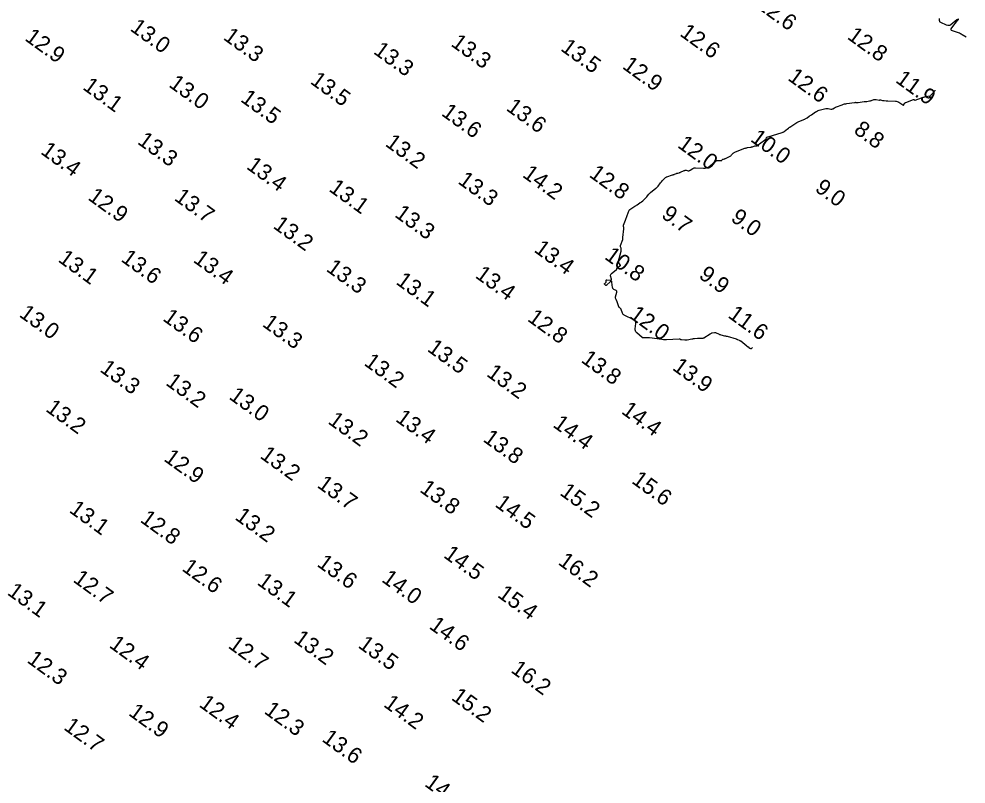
# Model space of a CAD drawing. Extents: x 815352 to 820877, y 582403 to 597439.
# Drawn here: x 818223.8 to 818520.3, y 586251.7 to 586491.2 of the extents above; entities that cross this region are included whole.
import ezdxf

# ---------------------------------------------------------------- set-up
doc = ezdxf.new("R2010")
doc.units = 0
doc.layers.add('V-CONT-EL12', color=7, linetype='Continuous')
doc.layers.add('V-TOPO-SOUN', color=7, linetype='Continuous')

msp = doc.modelspace()

# ---------------------------------------------------------------- linework, layer by layer
at = {"layer": 'V-CONT-EL12'}
for points in [[(818520.26, 586485.48), (818519.04, 586486.25), (818518.76, 586486.41), (818518.47, 586486.56), (818518.17, 586486.69), (818517.87, 586486.8), (818516.06, 586487.42), (818515.74, 586487.58), (818515.58, 586487.79), (818515.6, 586488.05), (818515.78, 586488.36), (818517.61, 586490.71), (818517.84, 586491.04), (818517.89, 586491.18), (818517.75, 586491.13), (818517.42, 586490.89), (818515.52, 586489.37), (818515.2, 586489.17), (818514.87, 586489.08), (818514.52, 586489.1), (818514.16, 586489.22), (818512.32, 586490.11), (818512.17, 586490.2), (818512.07, 586490.32), (818512.01, 586490.47), (818511.98, 586490.63), (818511.97, 586491.36)], [(818453.37, 586388.3), (818452.94, 586387.96), (818452.91, 586387.95), (818452.89, 586387.94), (818452.86, 586387.94), (818452.83, 586387.94), (818452.72, 586387.98), (818452.69, 586387.99), (818452.66, 586388), (818452.64, 586388.02), (818452.61, 586388.03), (818452.47, 586388.13), (818452.44, 586388.15), (818452.4, 586388.17), (818452.37, 586388.19), (818452.34, 586388.22), (818451.93, 586388.53), (818451.85, 586388.59), (818451.78, 586388.65), (818451.7, 586388.71), (818451.62, 586388.77), (818449.71, 586390.26), (818449.61, 586390.33), (818449.51, 586390.4), (818449.4, 586390.46), (818449.29, 586390.51), (818448.82, 586390.71), (818448.71, 586390.76), (818448.59, 586390.81), (818448.47, 586390.85), (818448.35, 586390.89), (818445.58, 586391.76), (818445.51, 586391.78), (818445.45, 586391.79), (818445.38, 586391.8), (818445.31, 586391.81), (818445.04, 586391.83), (818444.98, 586391.84), (818444.91, 586391.85), (818444.85, 586391.86), (818444.78, 586391.87), (818443.58, 586392.21), (818443.39, 586392.27), (818443.21, 586392.34), (818443.03, 586392.41), (818442.86, 586392.49), (818442.13, 586392.85), (818441.97, 586392.92), (818441.8, 586392.95), (818441.63, 586392.96), (818441.46, 586392.94), (818440.77, 586392.81), (818440.6, 586392.77), (818440.43, 586392.71), (818440.27, 586392.64), (818440.12, 586392.55), (818438.15, 586391.3), (818438, 586391.23), (818437.85, 586391.17), (818437.69, 586391.14), (818437.52, 586391.13), (818436.84, 586391.15), (818436.68, 586391.15), (818436.51, 586391.15), (818436.34, 586391.14), (818436.17, 586391.13), (818435.25, 586391.06), (818435.04, 586391.04), (818434.83, 586391.02), (818434.62, 586390.99), (818434.41, 586390.95), (818432.95, 586390.65), (818432.76, 586390.62), (818432.58, 586390.6), (818432.39, 586390.59), (818432.2, 586390.6), (818431.21, 586390.68), (818431.14, 586390.69), (818431.07, 586390.7), (818431, 586390.73), (818430.94, 586390.76), (818430.69, 586390.9), (818430.63, 586390.93), (818430.57, 586390.95), (818430.5, 586390.96), (818430.43, 586390.96), (818426.48, 586390.74), (818426.23, 586390.73), (818425.98, 586390.74), (818425.73, 586390.75), (818425.49, 586390.78), (818424.5, 586390.93), (818424.26, 586390.96), (818424.01, 586391), (818423.76, 586391.03), (818423.52, 586391.06), (818421.16, 586391.35), (818420.94, 586391.37), (818420.72, 586391.38), (818420.5, 586391.39), (818420.27, 586391.39), (818418.97, 586391.38), (818418.96, 586391.38), (818418.94, 586391.39), (818418.93, 586391.39), (818418.92, 586391.4), (818418.88, 586391.43), (818418.87, 586391.44), (818418.87, 586391.44), (818418.86, 586391.45), (818418.85, 586391.46), (818417.16, 586392.96), (818416.91, 586393.23), (818416.75, 586393.53), (818416.67, 586393.86), (818416.67, 586394.22), (818416.84, 586395.85), (818416.84, 586396.22), (818416.73, 586396.54), (818416.52, 586396.8), (818416.21, 586397), (818413.25, 586398.45), (818413.07, 586398.56), (818412.92, 586398.7), (818412.8, 586398.87), (818412.71, 586399.06), (818412.31, 586400.25), (818412.3, 586400.28), (818412.29, 586400.3), (818412.27, 586400.33), (818412.25, 586400.35), (818412.17, 586400.44), (818412.15, 586400.46), (818412.13, 586400.48), (818412.11, 586400.5), (818412.09, 586400.52), (818411.75, 586400.8), (818411.69, 586400.86), (818411.64, 586400.92), (818411.6, 586400.99), (818411.57, 586401.06), (818411.47, 586401.37), (818411.44, 586401.45), (818411.41, 586401.52), (818411.38, 586401.6), (818411.36, 586401.68), (818410.89, 586402.89), (818410.85, 586403), (818410.81, 586403.11), (818410.76, 586403.22), (818410.72, 586403.32), (818410.52, 586403.75), (818410.49, 586403.86), (818410.47, 586403.96), (818410.47, 586404.07), (818410.5, 586404.19), (818410.93, 586405.64), (818410.96, 586405.81), (818410.93, 586405.96), (818410.84, 586406.09), (818410.7, 586406.18), (818410, 586406.53), (818409.84, 586406.63), (818409.72, 586406.75), (818409.64, 586406.91), (818409.6, 586407.09), (818409.39, 586408.74), (818409.33, 586408.97), (818409.22, 586409.08), (818409.07, 586409.06), (818408.88, 586408.91), (818407.73, 586407.79), (818407.65, 586407.73), (818407.58, 586407.71), (818407.5, 586407.73), (818407.43, 586407.79), (818407.12, 586408.13), (818407.07, 586408.2), (818407.05, 586408.26), (818407.08, 586408.33), (818407.14, 586408.39), (818407.44, 586408.64), (818407.51, 586408.7), (818407.56, 586408.78), (818407.59, 586408.86), (818407.6, 586408.96), (818407.62, 586409.35), (818407.63, 586409.43), (818407.67, 586409.49), (818407.73, 586409.51), (818407.82, 586409.52), (818408.89, 586409.39), (818409.07, 586409.39), (818409.18, 586409.46), (818409.23, 586409.58), (818409.22, 586409.75), (818408.99, 586410.76), (818408.97, 586410.98), (818409.01, 586411.18), (818409.11, 586411.36), (818409.27, 586411.52), (818410.76, 586412.67), (818410.83, 586412.73), (818410.89, 586412.79), (818410.94, 586412.86), (818410.98, 586412.93), (818411.14, 586413.24), (818411.18, 586413.32), (818411.23, 586413.38), (818411.3, 586413.44), (818411.36, 586413.49), (818411.92, 586413.85), (818412.02, 586413.93), (818412.06, 586414.02), (818412.05, 586414.12), (818412, 586414.23), (818411.59, 586414.83), (818411.51, 586414.97), (818411.47, 586415.12), (818411.46, 586415.27), (818411.48, 586415.43), (818412.16, 586418.04), (818412.18, 586418.12), (818412.2, 586418.2), (818412.22, 586418.28), (818412.24, 586418.36), (818412.32, 586418.74), (818412.33, 586418.8), (818412.33, 586418.85), (818412.33, 586418.91), (818412.33, 586418.96), (818412.3, 586419.18), (818412.29, 586419.23), (818412.28, 586419.29), (818412.26, 586419.34), (818412.25, 586419.39), (818412.08, 586419.86), (818412.06, 586419.95), (818412.05, 586420.05), (818412.06, 586420.15), (818412.08, 586420.24), (818412.76, 586422.18), (818412.78, 586422.22), (818412.79, 586422.27), (818412.8, 586422.32), (818412.8, 586422.36), (818412.82, 586422.56), (818412.82, 586422.61), (818412.82, 586422.66), (818412.83, 586422.7), (818412.83, 586422.75), (818413.11, 586425.48), (818413.12, 586425.57), (818413.12, 586425.66), (818413.11, 586425.76), (818413.09, 586425.85), (818413.02, 586426.22), (818413.01, 586426.31), (818413.01, 586426.4), (818413.02, 586426.49), (818413.04, 586426.58), (818413.6, 586428.18), (818413.71, 586428.47), (818413.81, 586428.77), (818413.92, 586429.06), (818414.02, 586429.36), (818414.53, 586430.75), (818414.66, 586431.04), (818414.84, 586431.29), (818415.05, 586431.52), (818415.3, 586431.71), (818416.58, 586432.52), (818416.77, 586432.64), (818416.95, 586432.76), (818417.13, 586432.88), (818417.31, 586433), (818418.16, 586433.59), (818418.27, 586433.67), (818418.39, 586433.75), (818418.5, 586433.84), (818418.61, 586433.92), (818419.06, 586434.27), (818419.17, 586434.36), (818419.28, 586434.45), (818419.38, 586434.54), (818419.48, 586434.64), (818419.91, 586435.06), (818420.02, 586435.16), (818420.12, 586435.27), (818420.21, 586435.38), (818420.3, 586435.5), (818420.82, 586436.23), (818420.87, 586436.29), (818420.92, 586436.35), (818420.97, 586436.41), (818421.03, 586436.46), (818421.27, 586436.67), (818421.33, 586436.73), (818421.39, 586436.78), (818421.45, 586436.83), (818421.51, 586436.88), (818423.16, 586438.17), (818423.34, 586438.33), (818423.52, 586438.49), (818423.69, 586438.67), (818423.84, 586438.86), (818424.61, 586439.84), (818424.68, 586439.93), (818424.75, 586440.02), (818424.82, 586440.11), (818424.89, 586440.2), (818425.18, 586440.56), (818425.26, 586440.65), (818425.33, 586440.74), (818425.41, 586440.82), (818425.49, 586440.9), (818426.06, 586441.45), (818426.19, 586441.55), (818426.33, 586441.65), (818426.48, 586441.72), (818426.63, 586441.78), (818428.4, 586442.35), (818428.54, 586442.4), (818428.69, 586442.45), (818428.83, 586442.51), (818428.98, 586442.56), (818429.64, 586442.83), (818429.74, 586442.86), (818429.84, 586442.9), (818429.95, 586442.93), (818430.05, 586442.95), (818430.48, 586443.04), (818430.58, 586443.06), (818430.68, 586443.09), (818430.79, 586443.13), (818430.88, 586443.17), (818432.04, 586443.73), (818432.19, 586443.78), (818432.34, 586443.82), (818432.49, 586443.82), (818432.65, 586443.8), (818433.28, 586443.67), (818433.44, 586443.65), (818433.59, 586443.67), (818433.73, 586443.71), (818433.87, 586443.79), (818434.75, 586444.39), (818434.94, 586444.5), (818435.15, 586444.58), (818435.37, 586444.61), (818435.59, 586444.61), (818438.08, 586444.42), (818438.56, 586444.43), (818439.02, 586444.52), (818439.44, 586444.71), (818439.84, 586444.97), (818441.9, 586446.64), (818442.05, 586446.75), (818442.22, 586446.83), (818442.4, 586446.87), (818442.59, 586446.88), (818443.6, 586446.85), (818443.68, 586446.85), (818443.74, 586446.87), (818443.8, 586446.91), (818443.85, 586446.96), (818444.04, 586447.19), (818444.09, 586447.24), (818444.15, 586447.28), (818444.21, 586447.31), (818444.28, 586447.33), (818444.64, 586447.41), (818444.73, 586447.43), (818444.81, 586447.45), (818444.89, 586447.48), (818444.97, 586447.52), (818446.24, 586448.16), (818446.41, 586448.26), (818446.57, 586448.36), (818446.72, 586448.48), (818446.86, 586448.61), (818447.4, 586449.16), (818447.54, 586449.29), (818447.69, 586449.4), (818447.86, 586449.5), (818448.03, 586449.58), (818451.04, 586450.7), (818451.24, 586450.77), (818451.45, 586450.82), (818451.65, 586450.87), (818451.86, 586450.9), (818452.81, 586451.04), (818452.96, 586451.06), (818453.11, 586451.09), (818453.25, 586451.13), (818453.39, 586451.18), (818454.16, 586451.46), (818454.19, 586451.47), (818454.23, 586451.48), (818454.27, 586451.48), (818454.31, 586451.48), (818454.47, 586451.46), (818454.51, 586451.45), (818454.55, 586451.46), (818454.58, 586451.47), (818454.62, 586451.49), (818455.16, 586451.79), (818455.26, 586451.84), (818455.36, 586451.91), (818455.46, 586451.97), (818455.55, 586452.04), (818457.58, 586453.55), (818457.63, 586453.59), (818457.67, 586453.64), (818457.69, 586453.69), (818457.71, 586453.75), (818457.78, 586453.99), (818457.8, 586454.04), (818457.83, 586454.09), (818457.88, 586454.12), (818457.93, 586454.15), (818458.94, 586454.44), (818459.12, 586454.5), (818459.31, 586454.55), (818459.5, 586454.61), (818459.68, 586454.67), (818462.73, 586455.66), (818462.88, 586455.71), (818463.02, 586455.78), (818463.16, 586455.85), (818463.29, 586455.94), (818463.87, 586456.36), (818463.97, 586456.43), (818464.07, 586456.51), (818464.17, 586456.59), (818464.27, 586456.67), (818464.66, 586457.01), (818464.75, 586457.09), (818464.85, 586457.17), (818464.96, 586457.25), (818465.06, 586457.32), (818466.62, 586458.36), (818466.92, 586458.55), (818467.23, 586458.72), (818467.54, 586458.88), (818467.87, 586459.02), (818469.75, 586459.77), (818469.94, 586459.86), (818470.13, 586459.96), (818470.3, 586460.07), (818470.48, 586460.19), (818471.15, 586460.71), (818471.32, 586460.84), (818471.49, 586460.96), (818471.66, 586461.09), (818471.84, 586461.21), (818473.13, 586462.07), (818473.41, 586462.23), (818473.7, 586462.38), (818474.01, 586462.5), (818474.32, 586462.59), (818476.39, 586463.1), (818476.58, 586463.14), (818476.76, 586463.15), (818476.95, 586463.15), (818477.14, 586463.12), (818477.95, 586462.97), (818478.1, 586462.96), (818478.25, 586462.97), (818478.4, 586463.01), (818478.54, 586463.08), (818479.1, 586463.4), (818479.24, 586463.48), (818479.38, 586463.55), (818479.53, 586463.61), (818479.68, 586463.67), (818481.5, 586464.33), (818481.86, 586464.45), (818482.22, 586464.55), (818482.59, 586464.64), (818482.96, 586464.7), (818485.3, 586465.05), (818485.4, 586465.07), (818485.5, 586465.07), (818485.6, 586465.08), (818485.71, 586465.07), (818486.11, 586465.05), (818486.21, 586465.04), (818486.31, 586465.04), (818486.42, 586465.05), (818486.52, 586465.06), (818488.41, 586465.28), (818488.6, 586465.3), (818488.8, 586465.32), (818488.99, 586465.35), (818489.18, 586465.38), (818489.98, 586465.5), (818490.16, 586465.54), (818490.35, 586465.58), (818490.53, 586465.62), (818490.7, 586465.68), (818491.43, 586465.93), (818491.59, 586465.98), (818491.76, 586466), (818491.93, 586466), (818492.1, 586465.98), (818493.08, 586465.8), (818493.11, 586465.79), (818493.14, 586465.79), (818493.17, 586465.79), (818493.2, 586465.8), (818493.31, 586465.81), (818493.34, 586465.82), (818493.37, 586465.82), (818493.4, 586465.82), (818493.43, 586465.81), (818494.14, 586465.67), (818494.27, 586465.65), (818494.4, 586465.63), (818494.53, 586465.62), (818494.66, 586465.61), (818495.22, 586465.57), (818495.35, 586465.57), (818495.49, 586465.56), (818495.63, 586465.55), (818495.76, 586465.55), (818498.14, 586465.45), (818498.42, 586465.42), (818498.7, 586465.35), (818498.96, 586465.24), (818499.22, 586465.1), (818500.49, 586464.28), (818500.59, 586464.23), (818500.67, 586464.23), (818500.75, 586464.27), (818500.81, 586464.36), (818501.04, 586464.78), (818501.11, 586464.88), (818501.19, 586464.96), (818501.28, 586465.02), (818501.39, 586465.07), (818503.85, 586465.91), (818503.89, 586465.92), (818503.93, 586465.92), (818503.96, 586465.91), (818504, 586465.9), (818504.13, 586465.81), (818504.17, 586465.8), (818504.2, 586465.79), (818504.24, 586465.79), (818504.28, 586465.8), (818506.31, 586466.48), (818506.56, 586466.57), (818506.81, 586466.64), (818507.07, 586466.71), (818507.33, 586466.77), (818508.77, 586467.08), (818508.81, 586467.09), (818508.83, 586467.08), (818508.84, 586467.05), (818508.82, 586467.01), (818508.73, 586466.83), (818508.72, 586466.8), (818508.72, 586466.78), (818508.73, 586466.79), (818508.76, 586466.82), (818510.34, 586468.58), (818510.55, 586468.8), (818510.63, 586468.87)]]:
    msp.add_lwpolyline(points, dxfattribs=at)

# ---------------------------------------------------------------- texts
at = {"layer": 'V-TOPO-SOUN'}
for s, p in [('12.6 ', (818454.35, 586494.88)), ('13.0 ', (818258.28, 586487.75)), ('12.9 ', (818225.31, 586484.69)), ('13.3 ', (818287.45, 586484.95)), ('12.6 ', (818430.37, 586486.12)), ('12.8 ', (818482.79, 586485.15)), ('13.3 ', (818358.71, 586482.95)), ('13.5 ', (818393.05, 586481.5)), ('13.3 ', (818334.46, 586480.55)), ('12.9 ', (818412.38, 586475.89)), ('13.0 ', (818270.39, 586470.16)), ('13.5 ', (818314.67, 586471.17)), ('12.6 ', (818464.16, 586472.25)), ('11.9 ', (818497.88, 586471.56)), ('13.1 ', (818243.44, 586469.36)), ('13.5 ', (818292.85, 586465.56)), ('13.6 ', (818355.73, 586461.19)), ('13.6 ', (818376, 586462.8)), ('8.8', (818484.8, 586455.7)), ('13.3 ', (818260.58, 586452.3)), ('10.0 ', (818452.48, 586453.1)), ('13.4 ', (818230.26, 586449.19)), ('13.2 ', (818338.13, 586451.65)), ('12.0 ', (818429.64, 586451.2)), ('13.4 ', (818294.7, 586444.5)), ('14.2 ', (818381.11, 586441.94)), ('12.8 ', (818401.98, 586441.97)), ('13.1 ', (818320.5, 586437.5)), ('13.3 ', (818360.9, 586439.9)), ('9.0', (818472.66, 586437.5)), ('12.9 ', (818245.06, 586434.82)), ('13.7 ', (818272.09, 586434.65)), ('13.3 ', (818341.09, 586429.47)), ('9.7', (818424.57, 586429.22)), ('9.0', (818446.31, 586428.21)), ('13.2 ', (818303.03, 586425.93)), ('13.4 ', (818384.72, 586418.48)), ('10.8 ', (818406.8, 586416.28)), ('13.1 ', (818235.73, 586415.42)), ('13.6 ', (818255.43, 586415.52)), ('13.4 ', (818278.03, 586415.3)), ('13.3 ', (818319.66, 586412.48)), ('13.4 ', (818366.32, 586410.41)), ('9.9', (818436.31, 586410.32)), ('13.1 ', (818341.5, 586408.4)), ('13.0 ', (818223.54, 586398.22)), ('13.6 ', (818268.49, 586396.98)), ('12.8 ', (818382.66, 586396.86)), ('12.0 ', (818414.58, 586397.85)), ('11.6 ', (818445.43, 586397.94)), ('13.3 ', (818299.68, 586395.19)), ('13.5 ', (818351.31, 586387.41)), ('13.8 ', (818399.45, 586383.96)), ('13.3 ', (818248.8, 586381.01)), ('13.2 ', (818331.51, 586383.01)), ('13.9 ', (818428.03, 586381.57)), ('13.2 ', (818369.86, 586379.6)), ('13.2 ', (818269.43, 586376.81)), ('13.0 ', (818289.22, 586372.46)), ('13.2 ', (818231.84, 586368.61)), ('14.4 ', (818412.08, 586367.89)), ('13.2 ', (818320.22, 586364.74)), ('13.4 ', (818341.38, 586365.46)), ('14.4 ', (818390.63, 586363.69)), ('13.8 ', (818368.75, 586359.16)), ('12.9 ', (818268.84, 586353.06)), ('13.2 ', (818298.96, 586353.95)), ('15.6 ', (818415.28, 586346.13)), ('13.7 ', (818316.81, 586344.79)), ('13.8 ', (818348.93, 586343.38)), ('15.2 ', (818392.79, 586342.4)), ('13.1 ', (818239.2, 586336.97)), ('14.5 ', (818372.51, 586338.76)), ('12.8 ', (818261.43, 586333.93)), ('13.2 ', (818291.09, 586334.72)), ('14.5 ', (818356.4, 586322.84)), ('12.6 ', (818274.5, 586318.7)), ('13.6 ', (818316.79, 586320.08)), ('16.2 ', (818392.27, 586320.64)), ('12.7 ', (818240.4, 586315.2)), ('13.1 ', (818298.03, 586314.34)), ('14.0 ', (818337.02, 586315.24)), ('13.1 ', (818219.81, 586311.19)), ('15.4 ', (818373.27, 586310.44)), ('14.6 ', (818351.89, 586300.59)), ('12.4 ', (818251.72, 586294.69)), ('13.2 ', (818309.46, 586296.33)), ('12.7 ', (818288.96, 586294.53)), ('13.5 ', (818329.63, 586294.63)), ('12.3 ', (818226, 586289.97)), ('16.2 ', (818377.47, 586286.89)), ('15.2 ', (818358.84, 586278.29)), ('12.4 ', (818279.87, 586276.12)), ('12.3 ', (818300.24, 586274.02)), ('14.2 ', (818337.61, 586276.16)), ('12.9 ', (818257.79, 586273.43)), ('12.7 ', (818237.48, 586268.97)), ('13.6 ', (818318.33, 586265.29)), ('14.6 ', (818350.45, 586251.28))]:
    msp.add_text(s, height=5, rotation=324, dxfattribs=at).set_placement(p)

doc.saveas('drawing.dxf')
